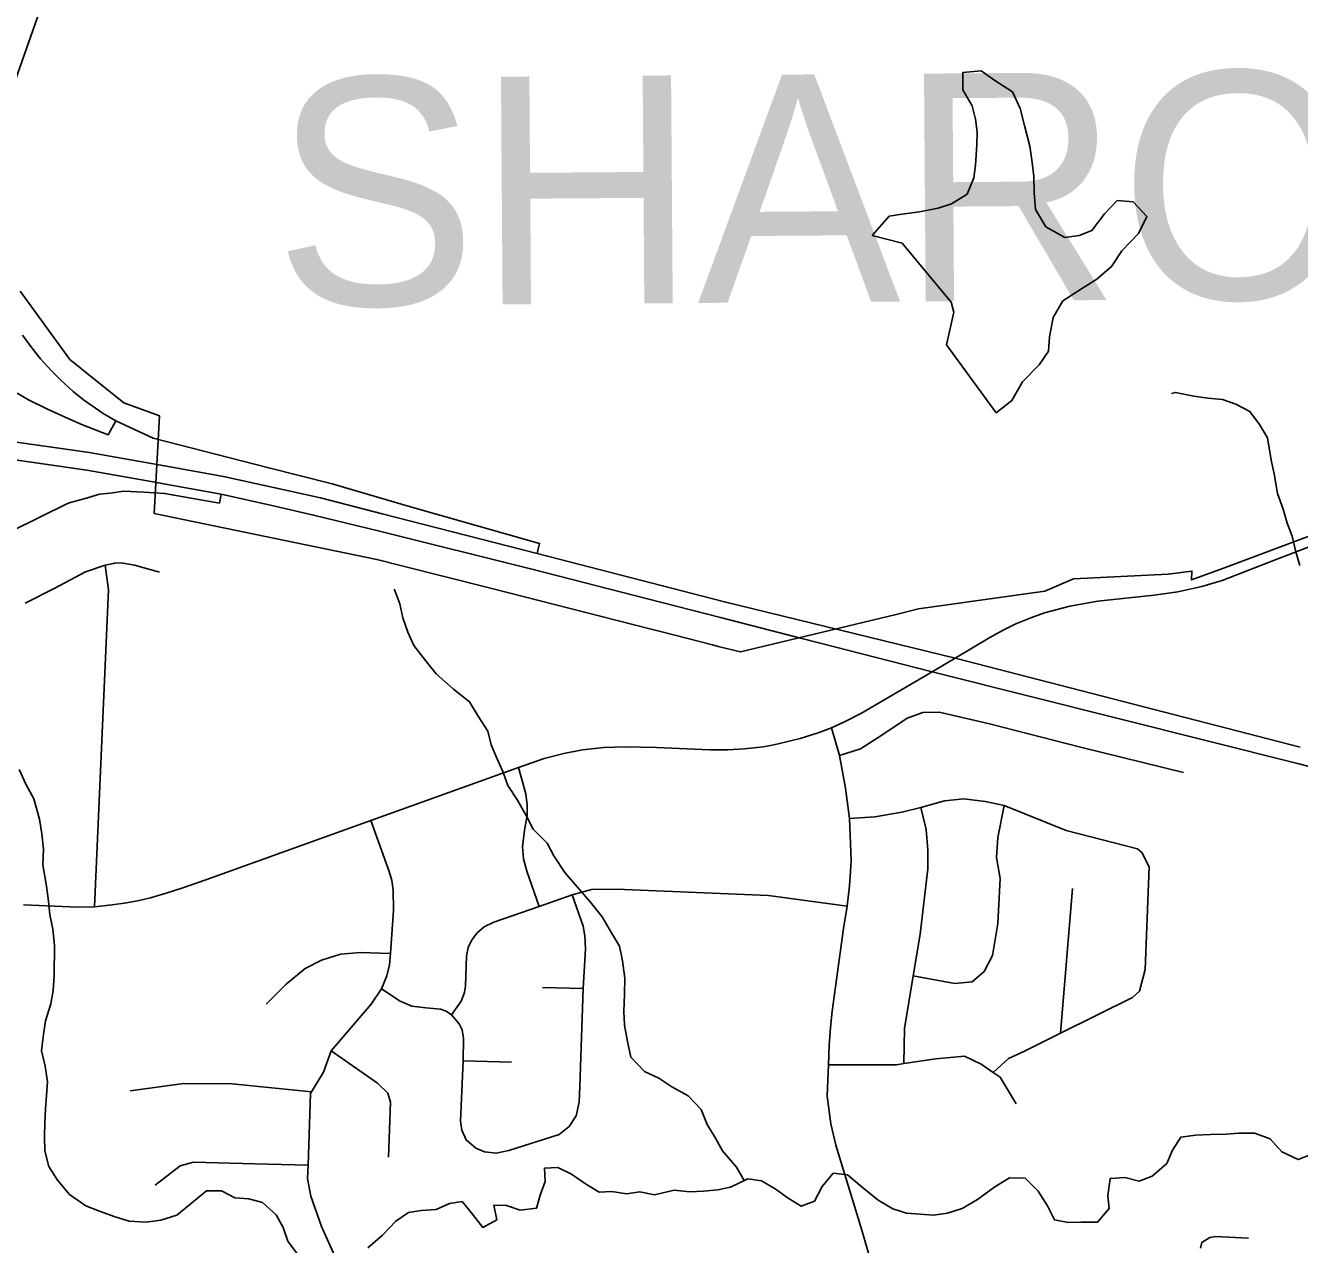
# Model space of a CAD drawing. Extents: x 114604 to 551442, y 316898 to 567001.
# Drawn here: x 213125 to 218160, y 437747 to 442565 of the extents above; entities that cross this region are included whole.
import ezdxf

# ---------------------------------------------------------------- set-up
doc = ezdxf.new("R2010")
doc.units = 0
for name, color, linetype in [('_CIVIL_CONSTRUCTION', 7, 'Continuous'), ('GE_P_Alignment_100_Cardinal_Points', 7, 'Continuous'), ('GE_P_Alignment_100_Stations', 7, 'Continuous'), ('GE_P_Alignment_500_Cardinal_Points', 7, 'Continuous'), ('GE_P_Alignment_500_Stations', 7, 'Continuous'), ('MT_X_Edge_Line', 7, 'Continuous'), ('PM_P_Cells', 7, 'Continuous')]:
    doc.layers.add(name, color=color, linetype=linetype)

msp = doc.modelspace()

# ---------------------------------------------------------------- linework, layer by layer
at = {"layer": '_CIVIL_CONSTRUCTION'}
msp.add_line((214489.3, 439422.8), (215073.9, 439632.8), dxfattribs=at)
for points in [[(216310.3, 439789.6), (216364.1, 439813.8), (216429.6, 439847.9), (216707.9, 440011.3), (216799.3, 440064.8), (216936.3, 440146.1), (216988.9, 440175.9), (217038.8, 440200.1), (217098.2, 440224.1), (217152, 440243.6), (217252.4, 440270.7), (217362.9, 440289.6), (217585, 440313.5), (217678.5, 440326.4), (217774.3, 440347.6), (217854.8, 440372.2), (218056.7, 440450.2), (218486, 440615.4)], [(216075.9, 439721.1), (216099.7, 439725.6), (216186.7, 439746.7), (216257.4, 439769.5), (216310.3, 439789.6)], [(215073.9, 439632.8), (215175.3, 439667.8), (215253.2, 439687.9), (215326, 439702.2), (215410.1, 439711.9), (215494.1, 439714.8), (215619.3, 439711), (215829, 439702.9), (215899.8, 439702.3), (215966.2, 439705.9), (216040.1, 439714.4), (216075.9, 439721.1)], [(213398.4, 439082.1), (213467.7, 439089.2), (213524.2, 439097.8), (213574.6, 439106.9), (213619.6, 439117.5), (213680.6, 439135.2), (213743.3, 439155.5), (213837.8, 439189), (214489.3, 439422.8)], [(213117.9, 439089.7), (213332.5, 439080.8), (213398.4, 439082.1)]]:
    msp.add_lwpolyline(points, dxfattribs=at)
at = {"layer": 'GE_P_Alignment_100_Cardinal_Points'}
for p, q in [((214489.3, 439422.8), (215073.9, 439632.8)), ((217215.8, 438582.2), (217262.8, 439153.9)), ((215167.7, 438763.1), (215328.6, 438759)), ((214854.4, 438473), (215045.5, 438467.8))]:
    msp.add_line(p, q, dxfattribs=at)
for points in [[(216310.3, 439789.6), (216364.1, 439813.8), (216429.6, 439847.9), (216707.9, 440011.3), (216799.3, 440064.8), (216936.3, 440146.1), (216988.9, 440175.9), (217038.8, 440200.1), (217098.2, 440224.1), (217152, 440243.6), (217252.4, 440270.7), (217362.9, 440289.6), (217585, 440313.5), (217678.5, 440326.4), (217774.3, 440347.6), (217854.8, 440372.2), (218056.7, 440450.2), (218486, 440615.4)], [(213123.6, 440281.6), (213238.3, 440340), (213362.4, 440405.7), (213440.6, 440432.2), (213472.9, 440438.9), (213476.6, 440439.6), (213503.9, 440441.3), (213556.5, 440432.3), (213654.5, 440404.2)], [(213398.4, 439082.1), (213452.8, 440335.1), (213440.6, 440432.2)], [(216341.9, 439680.3), (216424.5, 439706.6), (216504.9, 439758.1), (216610, 439827.6), (216670.9, 439850), (216736.4, 439851.9), (216934.5, 439805.1), (217294.9, 439713.5), (217701, 439613.2)], [(216075.9, 439721.1), (216099.7, 439725.6), (216186.7, 439746.7), (216257.4, 439769.5), (216310.3, 439789.6)], [(216488.7, 437603.2), (216430, 437803.3), (216327.1, 438139.2), (216307.9, 438223.6), (216293, 438334.1), (216299, 438457.8), (216300.8, 438535), (216306.1, 438604.7), (216312.7, 438669.7), (216358.3, 438996.7), (216372, 439084.9), (216381.6, 439164.2), (216385.9, 439222.6), (216387.5, 439264.4), (216381.5, 439431.1), (216365.7, 439551.5), (216341.9, 439680.3), (216310.3, 439789.6)], [(215073.9, 439632.8), (215175.3, 439667.8), (215253.2, 439687.9), (215326, 439702.2), (215410.1, 439711.9), (215494.1, 439714.8), (215619.3, 439711), (215829, 439702.9), (215899.8, 439702.3), (215966.2, 439705.9), (216040.1, 439714.4), (216075.9, 439721.1)], [(215155.2, 439083.3), (215106.4, 439222.2), (215092.9, 439271.3), (215088.7, 439318.6), (215097.6, 439385.1), (215107.2, 439443.1), (215108.3, 439484.9), (215102.4, 439527.9), (215073.9, 439632.8)], [(216381.5, 439431.1), (216482.3, 439436.9), (216588.4, 439455.7), (216664, 439474.1), (216756.8, 439501.1), (216832.8, 439508.6), (216917.1, 439498.7), (216992.1, 439481.7), (217238.1, 439383.8), (217520.3, 439311.1), (217538.6, 439295.3), (217540.7, 439289.3)], [(216596.3, 438462.2), (216599.1, 438600.3), (216633.6, 438809.4), (216660.7, 438973.9), (216690.9, 439231.5), (216691.5, 439305.2), (216685.1, 439387.1), (216664, 439474.1)], [(216633.6, 438809.4), (216797.8, 438779.1), (216866, 438786), (216913.7, 438826.6), (216947.1, 438889.2), (216967.5, 439015.7), (216977.3, 439194.3), (216962.2, 439276.3), (216967.3, 439356.5), (216992.1, 439481.7)], [(213398.4, 439082.1), (213467.7, 439089.2), (213524.2, 439097.8), (213574.6, 439106.9), (213619.6, 439117.5), (213680.6, 439135.2), (213743.3, 439155.5), (213837.8, 439189), (214489.3, 439422.8)], [(214422.3, 437533.1), (214294.6, 437818.7), (214252.8, 437938.5), (214239.9, 438008.4), (214241.8, 438060.8), (214251.8, 438343.4), (214255.8, 438350.1), (214302.9, 438428.2), (214332.6, 438512.9), (214491.6, 438696.6), (214531.8, 438757.4), (214553.7, 438809.1), (214564.2, 438852.7), (214567.1, 438896.9), (214579, 439069), (214578.7, 439147.1), (214573.2, 439185.6), (214562.4, 439222.1), (214489.3, 439422.8)], [(217527.4, 438747.9), (217550.4, 438834.4), (217565.4, 439239.4), (217540.7, 439289.3)], [(214808.4, 438654.4), (214847.5, 438709.1), (214860.4, 438742.6), (214864.6, 438770.1), (214868.4, 438887.4), (214874.3, 438920.5), (214887.6, 438948.1), (214909, 438978.1), (214937.8, 439002.6), (214976, 439021.8), (215155.2, 439083.3), (215286.1, 439129.1), (215362, 439150.7), (215460.8, 439151.4), (216061.8, 439127.1), (216372, 439084.9)], [(213117.9, 439089.7), (213332.5, 439080.8), (213398.4, 439082.1)], [(215273.4, 438213.9), (215301.8, 438255.1), (215313.1, 438310.2), (215315.6, 438372.2), (215328.6, 438759), (215338, 438915.2), (215335, 438967), (215328.5, 439005.5), (215286.1, 439129.1)], [(214075.7, 438696.5), (214155.2, 438776.6), (214230.8, 438838.6), (214295, 438870.7), (214369.7, 438895.2), (214448.6, 438901.6), (214567.1, 438896.9)], [(214531.8, 438757.4), (214605.3, 438708.5), (214651.4, 438689.3), (214707.3, 438682.9), (214764.6, 438677.8), (214787.8, 438668.9), (214808.4, 438654.4)], [(216949.5, 438427.4), (217010.4, 438483), (217070.4, 438509.8), (217215.8, 438582.2), (217499.6, 438723.5), (217527.4, 438747.9)], [(214904.9, 438127.6), (214866.8, 438160.4), (214849.4, 438198.6), (214844.8, 438235.3), (214854.4, 438473), (214856.4, 438561.8), (214851.5, 438595.1), (214839.1, 438619), (214808.4, 438654.4)], [(214560.3, 438092.5), (214567.6, 438309.1), (214557.1, 438345.1), (214516.4, 438384.7), (214332.6, 438512.9)], [(216299, 438457.8), (216566.8, 438457.6), (216596.3, 438462.2), (216723.2, 438481.6), (216835.6, 438491), (216902.3, 438459.7), (216949.5, 438427.4), (216977.2, 438408.5), (217040.8, 438303)], [(213538.4, 438354.7), (213751, 438383.4), (213941.8, 438381.7), (214255.8, 438350.1)], [(214904.9, 438127.6), (214938.9, 438113.2), (214984.6, 438107.7), (215035.4, 438119.2), (215234.5, 438182.1), (215273.4, 438213.9)], [(213637.5, 437981.1), (213737, 438058.5), (213789, 438073.1), (214031.2, 438066.5), (214241.8, 438060.8)], [(217774.1, 437755.1), (217806.1, 437774.4), (217828, 437778.2), (217958.3, 437772.5)], [(217768.4, 437733.1), (217774.1, 437755.1)]]:
    msp.add_lwpolyline(points, dxfattribs=at)
at = {"layer": 'GE_P_Alignment_100_Stations'}
for points in [[(213313.8, 443000), (213044.7, 442235.3)], [(213104.6, 441515.1), (213300.8, 441245.5), (213354.7, 441202), (213513.8, 441073.5), (213654.9, 441022.2), (213634, 440637), (214514.2, 440455.2), (214607, 440431.6), (214968.7, 440339.4), (215525.3, 440197.4), (215592, 440180.4), (215639.9, 440168.2), (215840.4, 440117.1), (215862.7, 440111.4), (215950.2, 440089.2), (216565.8, 440237.4), (216638.9, 440255.6), (216654.7, 440259.5), (217152.9, 440329.9), (217266.1, 440378.5), (217641, 440396.7), (217734.9, 440408.7), (217733.1, 440373.9), (217873.8, 440426.3), (218359.3, 440607.2)]]:
    msp.add_lwpolyline(points, dxfattribs=at)
at = {"layer": 'GE_P_Alignment_500_Cardinal_Points'}
for points in [[(213482, 441002.7), (213431.5, 441032.3), (213388.3, 441061.4), (213354.4, 441086.4), (213314, 441118.8), (213264.6, 441163.1), (213227.4, 441200.2), (213184.8, 441247.4), (213149.6, 441290.8), (213113, 441341.2)], [(213482, 441002.7), (213451.4, 440947.5), (213350.3, 440986.9), (213296.5, 441011.1), (213209, 441050.8), (213137.2, 441086), (213092.2, 441112.5)], [(215146.8, 440478.4), (215156.5, 440518.4), (214638, 440664.9), (214336.8, 440753.7), (214081.1, 440818.2), (213629.3, 440933.8), (213482, 441002.7)], [(212839.8, 440453.2), (213294.4, 440677.9), (213370.3, 440698.5), (213417.2, 440712.3), (213459.6, 440717.1), (213513.7, 440725), (213592.4, 440720.3), (213674.6, 440715.7), (213891.4, 440677.6), (213898.1, 440712.7)]]:
    msp.add_lwpolyline(points, dxfattribs=at)
at = {"layer": 'GE_P_Alignment_500_Stations'}
for p, q in [((213599.7, 440767), (213644.3, 440759.1)), ((213898.1, 440712.7), (214110.1, 440664.9)), ((218157.6, 439646.8), (218368.7, 439591))]:
    msp.add_line(p, q, dxfattribs=at)
for points in [[(203020.9, 441476.8), (203932.4, 441427.8), (205038.8, 441372.1), (206496.2, 441298), (207077.7, 441272.3), (207523.8, 441251), (207756.7, 441237.7), (208147.9, 441217), (210267.3, 441101.8), (211492, 441035.7), (211749.2, 441026.1), (212238.3, 441000.9), (212297.2, 440997.5), (212346.4, 440992.9), (212694.6, 440965.3), (212907.8, 440942.5), (213024.7, 440928.1), (213377.3, 440877.6), (213674.2, 440825.3), (213908.2, 440782.4), (214291.1, 440698.9), (214534.9, 440635.8), (215146.8, 440478.4)], [(212141.7, 440935.8), (212202.2, 440932.8), (212261.3, 440929.2), (212313.6, 440925.9), (212442.6, 440918.2), (212684.4, 440895.6), (212897.7, 440872.9), (213009.9, 440859.6), (213367.2, 440807.9), (213599.7, 440767)], [(213644.3, 440759.1), (213664.1, 440755.6), (213898.1, 440712.7)], [(214110.1, 440664.9), (214263.7, 440630.3), (214524.8, 440566.1), (215131.5, 440415.3), (215583.1, 440299.2)], [(215146.8, 440478.4), (215887.1, 440288), (216799.3, 440064.8), (218162.3, 439712.6)], [(215583.1, 440299.2), (215871.8, 440225), (216187.3, 440144.3)], [(216187.3, 440144.3), (216266.2, 440124.2), (216707.9, 440011.3), (216739.4, 440003.3)], [(216739.4, 440003.3), (218147, 439649.6), (218157.6, 439646.8)]]:
    msp.add_lwpolyline(points, dxfattribs=at)
at = {"layer": 'MT_X_Edge_Line'}
for points in [[(216960.9, 441034.7), (217023.1, 441082.7), (217065.4, 441156.7), (217131.7, 441224.7), (217167.9, 441278.7), (217172, 441334.8), (217186.2, 441410.9), (217224.5, 441476.9), (217302.7, 441526.8), (217358.9, 441562.7), (217417.2, 441612.7), (217457.4, 441674.7), (217523.7, 441742.6), (217555.9, 441810.7), (217502, 441869), (217439.8, 441873.1), (217389.6, 441821.2), (217339.4, 441755.2), (217289.2, 441735.3), (217233.1, 441727.4), (217157.1, 441769.7), (217117.2, 441837.9), (217111.3, 441904.1), (217109.5, 441968.2), (217103.6, 442024.4), (217093.7, 442088.5), (217073.9, 442164.7), (217056, 442236.9), (217026.1, 442303.1), (216960.1, 442345.4), (216902.1, 442385.6), (216830, 442379.8), (216829.8, 442311.7), (216865.7, 442247.4), (216879.6, 442195.3), (216885.5, 442143.2), (216885.3, 442093.1), (216879.1, 442012.9), (216873, 441962.8), (216846.8, 441898.8), (216784.6, 441860.9), (216732.4, 441843), (216658.3, 441829.2), (216588.1, 441819.3), (216538, 441811.4), (216471.7, 441735.5)], [(216471.7, 441735.5), (216589.8, 441705.1), (216783.6, 441472.1), (216793.5, 441432), (216765.2, 441303.8), (216960.9, 441034.7)]]:
    msp.add_lwpolyline(points, dxfattribs=at)
at = {"layer": 'PM_P_Cells'}
for points in [[(218160.7, 440430.4), (218144.8, 440484.6), (218130.9, 440546.7), (218111, 440598.9), (218095.1, 440653.1), (218073.2, 440715.3), (218059.3, 440793.5), (218047.4, 440847.7), (218033.6, 440935.9), (218001.6, 440988.1), (217963.7, 441040.3), (217907.7, 441068.5), (217855.7, 441086.7), (217797.7, 441092.8), (217741.7, 441100.9), (217669.7, 441115.1), (217653.7, 441111.2)], [(215965.6, 438000.4), (215935.2, 438053.3), (215879.3, 438117.6), (215851.4, 438167.8), (215819.5, 438222), (215795.6, 438280.2), (215743.6, 438334.5), (215679.7, 438370.7), (215627.7, 438404.9), (215571.7, 438431.1), (215517.8, 438487.3), (215503.9, 438549.5), (215492, 438613.7), (215490.1, 438667.8), (215492.2, 438736), (215494.3, 438800.1), (215484.4, 438868.3), (215472.5, 438926.5), (215440.6, 438978.7), (215404.7, 439042.9), (215356.8, 439101.2), (215312.8, 439151.4), (215256.9, 439217.7), (215213, 439283.9), (215187.1, 439334.1), (215131.2, 439388.3), (215105.2, 439440.5), (215069.3, 439502.8), (215031.4, 439561), (215011.5, 439617.2), (214987.6, 439669.3), (214965.7, 439721.5), (214951.7, 439775.7), (214913.8, 439835.9), (214879.9, 439892.1), (214816, 439942.4), (214748, 440002.7), (214706.1, 440054.9), (214660.2, 440115.1), (214636.3, 440167.3), (214616.4, 440223.5), (214604.4, 440279.6), (214584.5, 440331.8), (214582.5, 440337.8)], [(213417.5, 437878.3), (213363.5, 437900.5), (213299.5, 437944.7), (213251.6, 438000.9), (213217.7, 438055.1), (213201.8, 438117.3), (213199.9, 438173.5), (213202, 438227.6), (213204.1, 438283.7), (213208.2, 438335.8), (213212.3, 438390), (213202.4, 438452.1), (213188.5, 438512.3), (213194.6, 438568.4), (213204.7, 438630.6), (213224.8, 438698.7), (213234.9, 438750.8), (213239, 438810.9), (213239.3, 438929.2), (213233.4, 438993.4), (213221.5, 439049.6), (213215.6, 439103.7), (213207.7, 439163.9), (213193.8, 439248.1), (213195.9, 439310.3), (213190, 439370.4), (213180.1, 439428.6), (213158.2, 439508.8), (213126.3, 439567), (213100.4, 439625.2)], [(218208.6, 438104.5), (218154.5, 438082.6), (218090.5, 438112.8), (218044.6, 438165), (217982.6, 438187.2), (217920.6, 438187.4), (217870.6, 438183.5), (217808.5, 438181.6), (217748.5, 438179.7), (217690.4, 438171.8), (217658.3, 438119.8), (217636.2, 438067.7), (217578.1, 438017.7), (217526, 437997.8), (217470, 438011.9), (217412, 438008), (217401.9, 437939.9), (217407.8, 437889.8), (217361.6, 437835.7), (217297.6, 437835.9), (217245.6, 437834), (217191.6, 437844.1), (217163.7, 437900.3), (217127.7, 437958.5), (217075.8, 438008.8), (217013.8, 438010.9), (216955.7, 437974.9), (216887.5, 437925), (216827.4, 437889), (216769.4, 437871.1), (216713.3, 437863.2), (216661.3, 437867.3), (216607.3, 437871.5), (216553.3, 437887.6), (216495.3, 437921.8), (216431.4, 437974.1), (216373.4, 438022.3), (216317.4, 438028.5), (216273.3, 437976.4), (216243.2, 437918.4), (216191.1, 437898.4), (216139.1, 437930.6), (216087.2, 437966.8), (216033.2, 437999), (215979.2, 438007.1), (215911.1, 437973.2), (215861, 437963.3), (215805, 437957.4), (215751, 437955.5), (215688.9, 437961.6), (215610.9, 437943.8), (215552.9, 437955.9), (215500.8, 437948), (215442.8, 437956.2), (215392.8, 437954.3), (215338.8, 437986.5), (215282.8, 438024.7), (215228.8, 438050.9), (215176.8, 438049), (215178.7, 437996.8), (215158.6, 437942.7), (215144.5, 437890.6), (215080.4, 437882.8), (215026.5, 437900.9), (214976.4, 437903), (214988.3, 437844.9), (214932.3, 437814.9), (214892.3, 437867.1), (214850.4, 437917.3), (214800.3, 437909.4), (214748.3, 437885.5), (214688.2, 437881.6), (214638.2, 437873.7), (214588.1, 437839.7), (214536, 437783.7), (214477.8, 437733.7)], [(214203.6, 437704.2), (214161.7, 437760.4), (214143.8, 437814.6), (214115.9, 437864.8), (214061.9, 437913), (214007.9, 437927.2), (213951.9, 437931.3), (213899.9, 437959.5), (213839.9, 437959.6), (213723.6, 437863.6), (213659.6, 437843.7), (213601.5, 437835.8), (213535.5, 437839.9), (213479.5, 437856.1), (213417.5, 437878.3)]]:
    msp.add_lwpolyline(points, dxfattribs=at)

# ---------------------------------------------------------------- texts
at = {"layer": 'GE_P_Alignment_500_Stations'}
msp.add_text('SHARON', height=900.02, rotation=0.4142, dxfattribs=at).set_placement((214109.2, 441456.5))

doc.saveas('drawing.dxf')
